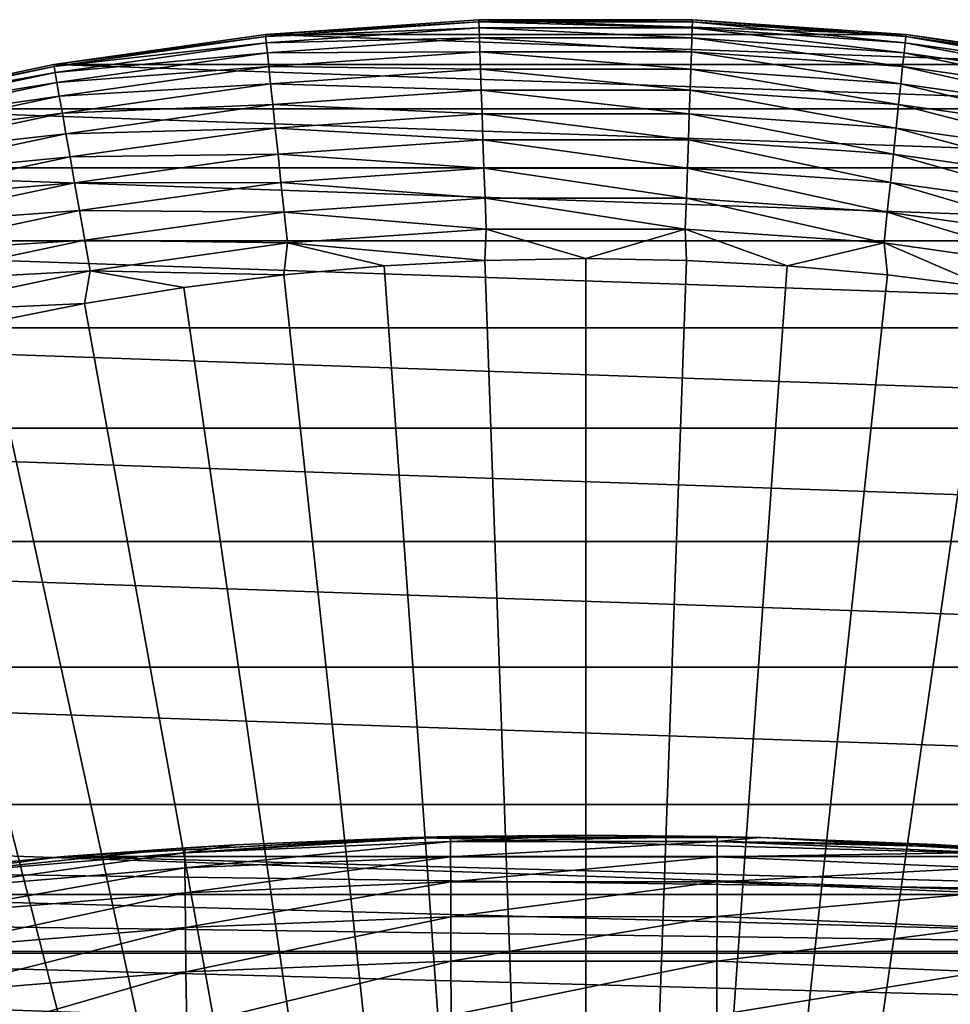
# Model space of a CAD drawing. Header units: metres. Extents: x -24 to 72, y -247 to 22.
# Tile 473 of 573: x -4.16 to 2.68, y 15.25 to 22.49. Entities that reach past the tile are written whole.
import ezdxf

# ---------------------------------------------------------------- set-up
doc = ezdxf.new("R2010")
doc.units = ezdxf.units.M
doc.layers.add('solid_509589_MEDIA_SW0001', color=7, linetype='CONTINUOUS')

msp = doc.modelspace()

# ---------------------------------------------------------------- linework, layer by layer
at = {"layer": 'solid_509589_MEDIA_SW0001'}
for points in [[(-2.351985, 22.376732), (-0.784723, 22.486309), (2.351985, 22.376732)], [(-0.785239, 22.486294, 130.73114), (-0.784723, 22.486309), (-2.351985, 22.376732)], [(-2.35189, 22.376743, 130.73114), (-0.785239, 22.486294, 130.73114), (-2.351985, 22.376732)], [(-0.784713, 22.471243, 130.963501), (-0.785239, 22.486294, 130.73114), (-2.35189, 22.376743, 130.73114)], [(-0.784713, 22.471243, 130.963501), (-2.35189, 22.376743, 130.73114), (-2.350316, 22.361765, 130.963501)], [(-0.784713, 22.471243, 130.963501), (-2.350316, 22.361765, 130.963501), (-0.783143, 22.426285, 131.192184)], [(-2.350316, 22.361765, 130.963501), (-2.345614, 22.317026, 131.192184), (-0.783143, 22.426285, 131.192184)], [(-0.783143, 22.426285, 131.192184), (-2.345614, 22.317026, 131.192184), (-0.780555, 22.352171, 131.413147)], [(-0.785239, 22.486294, 130.73114), (0.785239, 22.486294, 130.73114), (-0.784723, 22.486309)], [(0.784713, 22.471243, 130.963501), (0.785239, 22.486294, 130.73114), (-0.785239, 22.486294, 130.73114)], [(0.784713, 22.471243, 130.963501), (-0.785239, 22.486294, 130.73114), (-0.784713, 22.471243, 130.963501)], [(-0.784723, 22.486309), (0.784723, 22.486309), (2.351985, 22.376732)], [(0.785239, 22.486294, 130.73114), (0.784723, 22.486309), (-0.784723, 22.486309)], [(-0.784713, 22.471243, 130.963501), (-0.783143, 22.426285, 131.192184), (0.783143, 22.426285, 131.192184)], [(0.784713, 22.471243, 130.963501), (-0.784713, 22.471243, 130.963501), (0.783143, 22.426285, 131.192184)], [(-0.783143, 22.426285, 131.192184), (-0.780555, 22.352171, 131.413147), (0.780555, 22.352171, 131.413147)], [(0.783143, 22.426285, 131.192184), (-0.783143, 22.426285, 131.192184), (0.780555, 22.352171, 131.413147)], [(0.783143, 22.426285, 131.192184), (0.780555, 22.352171, 131.413147), (2.337862, 22.243275, 131.413147)], [(0.784713, 22.471243, 130.963501), (0.783143, 22.426285, 131.192184), (2.345614, 22.317026, 131.192184)], [(2.345614, 22.317026, 131.192184), (0.783143, 22.426285, 131.192184), (2.337862, 22.243275, 131.413147)], [(2.350316, 22.361765, 130.963501), (0.785239, 22.486294, 130.73114), (0.784713, 22.471243, 130.963501)], [(2.350316, 22.361765, 130.963501), (0.784713, 22.471243, 130.963501), (2.345614, 22.317026, 131.192184)], [(2.35189, 22.376743, 130.73114), (2.351985, 22.376732), (0.784723, 22.486309)], [(0.785239, 22.486294, 130.73114), (2.35189, 22.376743, 130.73114), (0.784723, 22.486309)], [(2.350316, 22.361765, 130.963501), (2.35189, 22.376743, 130.73114), (0.785239, 22.486294, 130.73114)], [(-3.907168, 22.158163), (-2.351985, 22.376732), (3.907168, 22.158163)], [(-3.907084, 22.158175, 130.73114), (-2.351985, 22.376732), (-3.907168, 22.158163)], [(-3.907084, 22.158175, 130.73114), (-2.35189, 22.376743, 130.73114), (-2.351985, 22.376732)], [(-2.350316, 22.361765, 130.963501), (-2.35189, 22.376743, 130.73114), (-3.907084, 22.158175, 130.73114)], [(-2.350316, 22.361765, 130.963501), (-3.907084, 22.158175, 130.73114), (-3.904469, 22.143343, 130.963501)], [(-2.350316, 22.361765, 130.963501), (-3.904469, 22.143343, 130.963501), (-2.345614, 22.317026, 131.192184)], [(-2.351985, 22.376732), (2.351985, 22.376732), (3.907168, 22.158163)], [(-2.345614, 22.317026, 131.192184), (-2.337862, 22.243275, 131.413147), (-0.780555, 22.352171, 131.413147)], [(-0.780555, 22.352171, 131.413147), (-2.337862, 22.243275, 131.413147), (-0.776992, 22.250147, 131.622665)], [(-0.780555, 22.352171, 131.413147), (-0.776992, 22.250147, 131.622665), (0.776992, 22.250147, 131.622665)], [(0.780555, 22.352171, 131.413147), (-0.780555, 22.352171, 131.413147), (0.776992, 22.250147, 131.622665)], [(0.780555, 22.352171, 131.413147), (0.776992, 22.250147, 131.622665), (2.327191, 22.141747, 131.622665)], [(2.337862, 22.243275, 131.413147), (0.780555, 22.352171, 131.413147), (2.327191, 22.141747, 131.622665)], [(2.350316, 22.361765, 130.963501), (2.345614, 22.317026, 131.192184), (3.896657, 22.099041, 131.192184)], [(3.904469, 22.143343, 130.963501), (2.35189, 22.376743, 130.73114), (2.350316, 22.361765, 130.963501)], [(3.904469, 22.143343, 130.963501), (2.350316, 22.361765, 130.963501), (3.896657, 22.099041, 131.192184)], [(2.35189, 22.376743, 130.73114), (3.907084, 22.158175, 130.73114), (2.351985, 22.376732)], [(3.904469, 22.143343, 130.963501), (3.907084, 22.158175, 130.73114), (2.35189, 22.376743, 130.73114)], [(3.907084, 22.158175, 130.73114), (3.907168, 22.158163), (2.351985, 22.376732)], [(-3.904469, 22.143343, 130.963501), (-3.896657, 22.099041, 131.192184), (-2.345614, 22.317026, 131.192184)], [(-2.345614, 22.317026, 131.192184), (-3.896657, 22.099041, 131.192184), (-2.337862, 22.243275, 131.413147)], [(2.345614, 22.317026, 131.192184), (2.337862, 22.243275, 131.413147), (3.88378, 22.026011, 131.413147)], [(3.896657, 22.099041, 131.192184), (2.345614, 22.317026, 131.192184), (3.88378, 22.026011, 131.413147)], [(-3.896657, 22.099041, 131.192184), (-3.88378, 22.026011, 131.413147), (-2.337862, 22.243275, 131.413147)], [(-2.337862, 22.243275, 131.413147), (-3.88378, 22.026011, 131.413147), (-2.327191, 22.141747, 131.622665)], [(-2.337862, 22.243275, 131.413147), (-2.327191, 22.141747, 131.622665), (-0.776992, 22.250147, 131.622665)], [(-0.776992, 22.250147, 131.622665), (-2.327191, 22.141747, 131.622665), (-0.772515, 22.12192, 131.817245)], [(-0.776992, 22.250147, 131.622665), (-0.772515, 22.12192, 131.817245), (0.772514, 22.12192, 131.817245)], [(0.776992, 22.250147, 131.622665), (-0.776992, 22.250147, 131.622665), (0.772514, 22.12192, 131.817245)], [(0.776992, 22.250147, 131.622665), (0.772514, 22.12192, 131.817245), (2.31378, 22.014145, 131.817245)], [(2.327191, 22.141747, 131.622665), (0.776992, 22.250147, 131.622665), (2.31378, 22.014145, 131.817245)], [(2.337862, 22.243275, 131.413147), (2.327191, 22.141747, 131.622665), (3.866053, 21.925474, 131.622665)], [(3.88378, 22.026011, 131.413147), (2.337862, 22.243275, 131.413147), (3.866053, 21.925474, 131.622665)], [(-5.443243, 21.831654, 130.73114), (-3.907084, 22.158175, 130.73114), (-5.442903, 21.831718)], [(-3.904469, 22.143343, 130.963501), (-3.907084, 22.158175, 130.73114), (-5.443243, 21.831654, 130.73114)], [(-3.904469, 22.143343, 130.963501), (-5.443243, 21.831654, 130.73114), (-5.4396, 21.817041, 130.963501)], [(-3.907084, 22.158175, 130.73114), (-3.907168, 22.158163), (-5.442903, 21.831718)], [(-5.442903, 21.831718), (-3.907168, 22.158163), (5.442903, 21.831718)], [(-3.904469, 22.143343, 130.963501), (-5.4396, 21.817041, 130.963501), (-3.896657, 22.099041, 131.192184)], [(-3.907168, 22.158163), (3.907168, 22.158163), (5.442903, 21.831718)], [(-3.88378, 22.026011, 131.413147), (-3.866053, 21.925474, 131.622665), (-2.327191, 22.141747, 131.622665)], [(-2.327191, 22.141747, 131.622665), (-3.866053, 21.925474, 131.622665), (-2.31378, 22.014145, 131.817245)], [(-2.327191, 22.141747, 131.622665), (-2.31378, 22.014145, 131.817245), (-0.772515, 22.12192, 131.817245)], [(2.327191, 22.141747, 131.622665), (2.31378, 22.014145, 131.817245), (3.843773, 21.799118, 131.817245)], [(3.866053, 21.925474, 131.622665), (2.327191, 22.141747, 131.622665), (3.843773, 21.799118, 131.817245)], [(-5.4396, 21.817041, 130.963501), (-5.428716, 21.773392, 131.192184), (-3.896657, 22.099041, 131.192184)], [(-3.896657, 22.099041, 131.192184), (-5.428716, 21.773392, 131.192184), (-3.88378, 22.026011, 131.413147)], [(-0.772515, 22.12192, 131.817245), (-2.31378, 22.014145, 131.817245), (-0.767197, 21.969643, 131.993607)], [(-0.772515, 22.12192, 131.817245), (-0.767197, 21.969643, 131.993607), (0.767197, 21.969643, 131.993607)], [(0.772514, 22.12192, 131.817245), (-0.772515, 22.12192, 131.817245), (0.767197, 21.969643, 131.993607)], [(0.772514, 22.12192, 131.817245), (0.767197, 21.969643, 131.993607), (2.297853, 21.862608, 131.993607)], [(2.31378, 22.014145, 131.817245), (0.772514, 22.12192, 131.817245), (2.297853, 21.862608, 131.993607)], [(-5.428716, 21.773392, 131.192184), (-5.410776, 21.701437, 131.413147), (-3.88378, 22.026011, 131.413147)], [(-3.88378, 22.026011, 131.413147), (-5.410776, 21.701437, 131.413147), (-3.866053, 21.925474, 131.622665)], [(-3.866053, 21.925474, 131.622665), (-3.843773, 21.799118, 131.817245), (-2.31378, 22.014145, 131.817245)], [(-2.31378, 22.014145, 131.817245), (-3.843773, 21.799118, 131.817245), (-2.297853, 21.862608, 131.993607)], [(-2.31378, 22.014145, 131.817245), (-2.297853, 21.862608, 131.993607), (-0.767197, 21.969643, 131.993607)], [(2.31378, 22.014145, 131.817245), (2.297853, 21.862608, 131.993607), (3.817314, 21.649063, 131.993607)], [(3.843773, 21.799118, 131.817245), (2.31378, 22.014145, 131.817245), (3.817314, 21.649063, 131.993607)], [(-5.410776, 21.701437, 131.413147), (-5.386079, 21.602383, 131.622665), (-3.866053, 21.925474, 131.622665)], [(-3.866053, 21.925474, 131.622665), (-5.386079, 21.602383, 131.622665), (-3.843773, 21.799118, 131.817245)], [(-0.767197, 21.969643, 131.993607), (-2.297853, 21.862608, 131.993607), (-0.761128, 21.795866, 132.148819)], [(-0.767197, 21.969643, 131.993607), (-0.761128, 21.795866, 132.148819), (0.761128, 21.795866, 132.148819)], [(0.767197, 21.969643, 131.993607), (-0.767197, 21.969643, 131.993607), (0.761128, 21.795866, 132.148819)], [(0.767197, 21.969643, 131.993607), (0.761128, 21.795866, 132.148819), (2.279677, 21.689678, 132.148819)], [(2.297853, 21.862608, 131.993607), (0.767197, 21.969643, 131.993607), (2.279677, 21.689678, 132.148819)], [(-3.843773, 21.799118, 131.817245), (-3.817314, 21.649063, 131.993607), (-2.297853, 21.862608, 131.993607)], [(-2.297853, 21.862608, 131.993607), (-3.817314, 21.649063, 131.993607), (-2.279677, 21.689678, 132.148819)], [(-2.297853, 21.862608, 131.993607), (-2.279677, 21.689678, 132.148819), (-0.761128, 21.795866, 132.148819)], [(2.297853, 21.862608, 131.993607), (2.279677, 21.689678, 132.148819), (3.787119, 21.477821, 132.148819)], [(3.817314, 21.649063, 131.993607), (2.297853, 21.862608, 131.993607), (3.787119, 21.477821, 132.148819)], [(-6.95307, 21.398712), (-5.442903, 21.831718), (6.95307, 21.398712)], [(-5.442903, 21.831718), (5.442903, 21.831718), (6.95307, 21.398712)], [(-5.386079, 21.602383, 131.622665), (-5.355039, 21.477888, 131.817245), (-3.843773, 21.799118, 131.817245)], [(-3.843773, 21.799118, 131.817245), (-5.355039, 21.477888, 131.817245), (-3.817314, 21.649063, 131.993607)], [(-0.761128, 21.795866, 132.148819), (-2.279677, 21.689678, 132.148819), (-0.754411, 21.603504, 132.280243)], [(-0.761128, 21.795866, 132.148819), (-0.754411, 21.603504, 132.280243), (0.754411, 21.603504, 132.280243)], [(0.761128, 21.795866, 132.148819), (-0.761128, 21.795866, 132.148819), (0.754411, 21.603504, 132.280243)], [(0.761128, 21.795866, 132.148819), (0.754411, 21.603504, 132.280243), (2.259558, 21.498255, 132.280243)], [(2.279677, 21.689678, 132.148819), (0.761128, 21.795866, 132.148819), (2.259558, 21.498255, 132.280243)], [(-5.355039, 21.477888, 131.817245), (-5.318177, 21.330044, 131.993607), (-3.817314, 21.649063, 131.993607)], [(-3.817314, 21.649063, 131.993607), (-5.318177, 21.330044, 131.993607), (-3.787119, 21.477821, 132.148819)], [(-3.817314, 21.649063, 131.993607), (-3.787119, 21.477821, 132.148819), (-2.279677, 21.689678, 132.148819)], [(-2.279677, 21.689678, 132.148819), (-3.787119, 21.477821, 132.148819), (-2.259558, 21.498255, 132.280243)], [(-2.279677, 21.689678, 132.148819), (-2.259558, 21.498255, 132.280243), (-0.754411, 21.603504, 132.280243)], [(2.279677, 21.689678, 132.148819), (2.259558, 21.498255, 132.280243), (3.753696, 21.288267, 132.280243)], [(3.787119, 21.477821, 132.148819), (2.279677, 21.689678, 132.148819), (3.753696, 21.288267, 132.280243)], [(-0.754411, 21.603504, 132.280243), (-2.259558, 21.498255, 132.280243), (-0.747157, 21.395784, 132.385696)], [(-0.754411, 21.603504, 132.280243), (-0.747157, 21.395784, 132.385696), (0.747157, 21.395784, 132.385696)], [(0.754411, 21.603504, 132.280243), (-0.754411, 21.603504, 132.280243), (0.747157, 21.395784, 132.385696)], [(0.754411, 21.603504, 132.280243), (0.747157, 21.395784, 132.385696), (2.237832, 21.291546, 132.385696)], [(2.259558, 21.498255, 132.280243), (0.754411, 21.603504, 132.280243), (2.237832, 21.291546, 132.385696)], [(-3.787119, 21.477821, 132.148819), (-3.753696, 21.288267, 132.280243), (-2.259558, 21.498255, 132.280243)], [(-2.259558, 21.498255, 132.280243), (-3.753696, 21.288267, 132.280243), (-2.237832, 21.291546, 132.385696)], [(-2.259558, 21.498255, 132.280243), (-2.237832, 21.291546, 132.385696), (-0.747157, 21.395784, 132.385696)], [(2.259558, 21.498255, 132.280243), (2.237832, 21.291546, 132.385696), (3.717604, 21.083578, 132.385696)], [(3.753696, 21.288267, 132.280243), (2.259558, 21.498255, 132.280243), (3.717604, 21.083578, 132.385696)], [(-5.318177, 21.330044, 131.993607), (-5.276111, 21.161327, 132.148819), (-3.787119, 21.477821, 132.148819)], [(-3.787119, 21.477821, 132.148819), (-5.276111, 21.161327, 132.148819), (-3.753696, 21.288267, 132.280243)], [(-8.428408, 20.861729), (-6.95307, 21.398712), (8.428408, 20.861729)], [(-6.95307, 21.398712), (6.95307, 21.398712), (8.428408, 20.861729)], [(-0.747157, 21.395784, 132.385696), (-2.237832, 21.291546, 132.385696), (-0.739489, 21.176186, 132.463425)], [(-0.747157, 21.395784, 132.385696), (-0.739489, 21.176186, 132.463425), (0.739489, 21.176186, 132.463425)], [(0.747157, 21.395784, 132.385696), (-0.747157, 21.395784, 132.385696), (0.739489, 21.176186, 132.463425)], [(0.747157, 21.395784, 132.385696), (0.739489, 21.176186, 132.463425), (2.214864, 21.073019, 132.463425)], [(2.237832, 21.291546, 132.385696), (0.747157, 21.395784, 132.385696), (2.214864, 21.073019, 132.463425)], [(-5.276111, 21.161327, 132.148819), (-5.229547, 20.974566, 132.280243), (-3.753696, 21.288267, 132.280243)], [(-3.753696, 21.288267, 132.280243), (-5.229547, 20.974566, 132.280243), (-3.717604, 21.083578, 132.385696)], [(-3.753696, 21.288267, 132.280243), (-3.717604, 21.083578, 132.385696), (-2.237832, 21.291546, 132.385696)], [(-2.237832, 21.291546, 132.385696), (-3.717604, 21.083578, 132.385696), (-2.214864, 21.073019, 132.463425)], [(-2.237832, 21.291546, 132.385696), (-2.214864, 21.073019, 132.463425), (-0.739489, 21.176186, 132.463425)], [(2.237832, 21.291546, 132.385696), (2.214864, 21.073019, 132.463425), (3.679448, 20.867184, 132.463425)], [(3.717604, 21.083578, 132.385696), (2.237832, 21.291546, 132.385696), (3.679448, 20.867184, 132.463425)], [(-0.739489, 21.176186, 132.463425), (-2.214864, 21.073019, 132.463425), (-0.731534, 20.948393, 132.5121)], [(-0.739489, 21.176186, 132.463425), (-0.731534, 20.948393, 132.5121), (0.731534, 20.948393, 132.5121)], [(0.739489, 21.176186, 132.463425), (-0.739489, 21.176186, 132.463425), (0.731534, 20.948393, 132.5121)], [(0.739489, 21.176186, 132.463425), (0.731534, 20.948393, 132.5121), (2.191038, 20.846334, 132.5121)], [(2.214864, 21.073019, 132.463425), (0.739489, 21.176186, 132.463425), (2.191038, 20.846334, 132.5121)], [(-5.229547, 20.974566, 132.280243), (-5.179264, 20.772892, 132.385696), (-3.717604, 21.083578, 132.385696)], [(-3.717604, 21.083578, 132.385696), (-5.179264, 20.772892, 132.385696), (-3.679448, 20.867184, 132.463425)], [(-3.717604, 21.083578, 132.385696), (-3.679448, 20.867184, 132.463425), (-2.214864, 21.073019, 132.463425)], [(-2.214864, 21.073019, 132.463425), (-3.679448, 20.867184, 132.463425), (-2.191038, 20.846334, 132.5121)], [(-2.214864, 21.073019, 132.463425), (-2.191038, 20.846334, 132.5121), (-0.731534, 20.948393, 132.5121)], [(2.214864, 21.073019, 132.463425), (2.191038, 20.846334, 132.5121), (3.639868, 20.642715, 132.5121)], [(3.679448, 20.867184, 132.463425), (2.214864, 21.073019, 132.463425), (3.639868, 20.642715, 132.5121)], [(-0.731534, 20.948393, 132.5121), (-2.191038, 20.846334, 132.5121), (-0.739953, 20.718204, 132.530869)], [(-0.731534, 20.948393, 132.5121), (-0.739953, 20.718204, 132.530869), (0, 20.731415, 132.530869)], [(0.731534, 20.948393, 132.5121), (-0.731534, 20.948393, 132.5121), (0, 20.731415, 132.530869)], [(0.731534, 20.948393, 132.5121), (0, 20.731415, 132.530869), (0.739953, 20.718204, 132.530869)], [(0.731534, 20.948393, 132.5121), (0.739953, 20.718204, 132.530869), (1.478962, 20.678593, 132.530869)], [(2.191038, 20.846334, 132.5121), (0.731534, 20.948393, 132.5121), (1.478962, 20.678593, 132.530869)], [(-9.863578, 20.222729), (-8.428408, 20.861729), (9.863578, 20.222729)], [(-8.428408, 20.861729), (8.428408, 20.861729), (9.863578, 20.222729)], [(-5.179264, 20.772892, 132.385696), (-5.126106, 20.559687, 132.463425), (-3.679448, 20.867184, 132.463425)], [(-3.679448, 20.867184, 132.463425), (-5.126106, 20.559687, 132.463425), (-3.639868, 20.642715, 132.5121)], [(-3.679448, 20.867184, 132.463425), (-3.639868, 20.642715, 132.5121), (-2.191038, 20.846334, 132.5121)], [(-2.191038, 20.846334, 132.5121), (-3.639868, 20.642715, 132.5121), (-2.216087, 20.612629, 132.530869)], [(-2.191038, 20.846334, 132.5121), (-2.216087, 20.612629, 132.530869), (-1.478962, 20.678593, 132.530869)], [(-2.191038, 20.846334, 132.5121), (-1.478962, 20.678593, 132.530869), (-0.739953, 20.718204, 132.530869)], [(2.191038, 20.846334, 132.5121), (1.478962, 20.678593, 132.530869), (2.216087, 20.612629, 132.530869)], [(2.191038, 20.846334, 132.5121), (2.216087, 20.612629, 132.530869), (2.950388, 20.520399, 132.530869)], [(3.639868, 20.642715, 132.5121), (2.191038, 20.846334, 132.5121), (2.950388, 20.520399, 132.530869)], [(-0.739953, 20.718204, 132.530869), (-1.478962, 20.678593, 132.530869), (0, 0, 132.892746)], [(0, 20.731415, 132.530869), (-0.739953, 20.718204, 132.530869), (0, 0, 132.892746)], [(0.739953, 20.718204, 132.530869), (0, 20.731415, 132.530869), (0, 0, 132.892746)], [(1.478962, 20.678593, 132.530869), (0.739953, 20.718204, 132.530869), (0, 0, 132.892746)], [(-5.126106, 20.559687, 132.463425), (-5.070964, 20.338526, 132.5121), (-3.639868, 20.642715, 132.5121)], [(-3.639868, 20.642715, 132.5121), (-5.070964, 20.338526, 132.5121), (-3.680929, 20.402018, 132.530869)], [(-3.639868, 20.642715, 132.5121), (-3.680929, 20.402018, 132.530869), (-2.950388, 20.520399, 132.530869)], [(-3.639868, 20.642715, 132.5121), (-2.950388, 20.520399, 132.530869), (-2.216087, 20.612629, 132.530869)], [(-2.216087, 20.612629, 132.530869), (-2.950388, 20.520399, 132.530869), (0, 0, 132.892746)], [(-1.478962, 20.678593, 132.530869), (-2.216087, 20.612629, 132.530869), (0, 0, 132.892746)], [(2.216087, 20.612629, 132.530869), (1.478962, 20.678593, 132.530869), (0, 0, 132.892746)], [(2.950388, 20.520399, 132.530869), (2.216087, 20.612629, 132.530869), (0, 0, 132.892746)], [(-2.950388, 20.520399, 132.530869), (-3.680929, 20.402018, 132.530869), (0, 0, 132.892746)], [(3.680929, 20.402018, 132.530869), (2.950388, 20.520399, 132.530869), (0, 0, 132.892746)], [(-5.070964, 20.338526, 132.5121), (-4.406779, 20.257637, 132.530869), (-3.680929, 20.402018, 132.530869)], [(-3.680929, 20.402018, 132.530869), (-4.406779, 20.257637, 132.530869), (0, 0, 132.892746)], [(4.406779, 20.257637, 132.530869), (3.680929, 20.402018, 132.530869), (0, 0, 132.892746)], [(-4.406779, 20.257637, 132.530869), (-5.127014, 20.08744, 132.530869), (0, 0, 132.892746)], [(5.127014, 20.08744, 132.530869), (4.406779, 20.257637, 132.530869), (0, 0, 132.892746)], [(-11.249941, 19.485615), (-9.863578, 20.222729), (11.249941, 19.485615)], [(-9.863578, 20.222729), (9.863578, 20.222729), (11.249941, 19.485615)], [(-5.127014, 20.08744, 132.530869), (-5.840714, 19.891647, 132.530869), (0, 0, 132.892746)], [(5.840714, 19.891647, 132.530869), (5.127014, 20.08744, 132.530869), (0, 0, 132.892746)], [(-5.840714, 19.891647, 132.530869), (-6.546972, 19.670504, 132.530869), (0, 0, 132.892746)], [(6.546972, 19.670504, 132.530869), (5.840714, 19.891647, 132.530869), (0, 0, 132.892746)], [(-6.546972, 19.670504, 132.530869), (-7.244886, 19.424294, 132.530869), (0, 0, 132.892746)], [(7.244887, 19.424294, 132.530869), (6.546972, 19.670504, 132.530869), (0, 0, 132.892746)], [(-12.581787, 18.653372), (-11.249941, 19.485615), (12.581787, 18.653372)], [(-11.249941, 19.485615), (11.249941, 19.485615), (12.581787, 18.653372)], [(-7.244886, 19.424294, 132.530869), (-7.933569, 19.15333, 132.530869), (0, 0, 132.892746)], [(7.933569, 19.15333, 132.530869), (7.244887, 19.424294, 132.530869), (0, 0, 132.892746)], [(-7.933569, 19.15333, 132.530869), (-8.612141, 18.857958, 132.530869), (0, 0, 132.892746)], [(8.612141, 18.857958, 132.530869), (7.933569, 19.15333, 132.530869), (0, 0, 132.892746)], [(-8.612141, 18.857958, 132.530869), (-9.279737, 18.538555, 132.530869), (0, 0, 132.892746)], [(9.279737, 18.538555, 132.530869), (8.612141, 18.857958, 132.530869), (0, 0, 132.892746)], [(-13.852796, 17.72991), (-12.581787, 18.653372), (13.852796, 17.72991)], [(-12.581787, 18.653372), (12.581787, 18.653372), (13.852796, 17.72991)], [(-9.279737, 18.538555, 132.530869), (-9.93551, 18.195526, 132.530869), (0, 0, 132.892746)], [(9.93551, 18.195526, 132.530869), (9.279737, 18.538555, 132.530869), (0, 0, 132.892746)], [(-9.93551, 18.195526, 132.530869), (-10.578619, 17.829311, 132.530869), (0, 0, 132.892746)], [(10.578619, 17.829311, 132.530869), (9.93551, 18.195526, 132.530869), (0, 0, 132.892746)], [(-10.578619, 17.829311, 132.530869), (-11.208249, 17.440376, 132.530869), (0, 0, 132.892746)], [(11.208249, 17.440376, 132.530869), (10.578619, 17.829311, 132.530869), (0, 0, 132.892746)], [(-15.055137, 16.721035), (-13.852796, 17.72991), (15.055137, 16.721035)], [(-13.852796, 17.72991), (13.852796, 17.72991), (15.055137, 16.721035)], [(-11.208249, 17.440376, 132.530869), (-11.823595, 17.029215, 132.530869), (0, 0, 132.892746)], [(11.823595, 17.029215, 132.530869), (11.208249, 17.440376, 132.530869), (0, 0, 132.892746)], [(-11.823595, 17.029215, 132.530869), (-12.423874, 16.596352, 132.530869), (0, 0, 132.892746)], [(12.423874, 16.596352, 132.530869), (11.823595, 17.029215, 132.530869), (0, 0, 132.892746)], [(-16.185291, 15.629663), (-15.055137, 16.721035), (16.185291, 15.629663)], [(-15.055137, 16.721035), (15.055137, 16.721035), (16.185291, 15.629663)], [(-12.423874, 16.596352, 132.530869), (-13.00832, 16.14234, 132.530869), (0, 0, 132.892746)], [(13.00832, 16.14234, 132.530869), (12.423874, 16.596352, 132.530869), (0, 0, 132.892746)], [(-1.273009, 16.479042, 133.193756), (-0.00298, 16.496574, 244.809753), (0.9663, 16.48682, 244.809753)], [(-1.273009, 16.479042, 133.193756), (-0.991685, 16.485889, 244.809753), (-0.00298, 16.496574, 244.809753)], [(-0.992225, 16.448887, 246.94368), (0.9663, 16.48682, 244.809753), (-0.00298, 16.496574, 244.809753)], [(-0.992225, 16.448887, 246.94368), (-0.00298, 16.496574, 244.809753), (-0.991685, 16.485889, 244.809753)], [(-1.273009, 16.479042, 133.193756), (-3.832788, 16.339211, 133.193756), (-1.287484, 16.478645, 244.809753)], [(3.837419, 16.339993, 133.193756), (-3.832788, 16.339211, 133.193756), (-1.273009, 16.479042, 133.193756)], [(-3.832788, 16.339211, 133.193756), (-2.571656, 16.425575, 244.809753), (-1.287484, 16.478645, 244.809753)], [(-3.832788, 16.339211, 133.193756), (-2.942621, 16.403698, 244.809753), (-2.571656, 16.425575, 244.809753)], [(-2.944699, 16.367359, 246.956177), (-0.991685, 16.485889, 244.809753), (-1.287484, 16.478645, 244.809753)], [(-2.944699, 16.367359, 246.956177), (-0.992225, 16.448887, 246.94368), (-0.991685, 16.485889, 244.809753)], [(-2.944699, 16.367359, 246.956177), (-1.287484, 16.478645, 244.809753), (-2.571656, 16.425575, 244.809753)], [(-2.944699, 16.367359, 246.956177), (-2.944431, 16.256445, 249.092178), (-0.992225, 16.448887, 246.94368)], [(-2.944699, 16.367359, 246.956177), (-2.571656, 16.425575, 244.809753), (-2.942621, 16.403698, 244.809753)], [(-2.944431, 16.256445, 249.092178), (-0.992177, 16.337763, 249.068314), (-0.992225, 16.448887, 246.94368)], [(-1.273009, 16.479042, 133.193756), (-1.287484, 16.478645, 244.809753), (-0.991685, 16.485889, 244.809753)], [(-1.273009, 16.479042, 133.193756), (0.9663, 16.48682, 244.809753), (1.281519, 16.479326, 244.809753)], [(1.285284, 16.479225, 133.193756), (-1.273009, 16.479042, 133.193756), (1.281519, 16.479326, 244.809753)], [(3.837419, 16.339993, 133.193756), (-1.273009, 16.479042, 133.193756), (1.285284, 16.479225, 133.193756)], [(0.966797, 16.449394, 246.931641), (0.9663, 16.48682, 244.809753), (-0.992225, 16.448887, 246.94368)], [(0.966797, 16.449394, 246.931641), (-0.992225, 16.448887, 246.94368), (-0.992177, 16.337763, 249.068314)], [(0.966751, 16.338211, 249.045319), (0.966797, 16.449394, 246.931641), (-0.992177, 16.337763, 249.068314)], [(0.966797, 16.449394, 246.931641), (1.281519, 16.479326, 244.809753), (0.9663, 16.48682, 244.809753)], [(2.919438, 16.368877, 246.921494), (0.966797, 16.449394, 246.931641), (0.966751, 16.338211, 249.045319)], [(0.966797, 16.449394, 246.931641), (2.565633, 16.426838, 244.809753), (1.281519, 16.479326, 244.809753)], [(0.966797, 16.449394, 246.931641), (2.917441, 16.406292, 244.809753), (2.565633, 16.426838, 244.809753)], [(2.919438, 16.368877, 246.921494), (2.917441, 16.406292, 244.809753), (0.966797, 16.449394, 246.931641)], [(1.285284, 16.479225, 133.193756), (1.281519, 16.479326, 244.809753), (2.565633, 16.426838, 244.809753)], [(1.285284, 16.479225, 133.193756), (2.565633, 16.426838, 244.809753), (2.917441, 16.406292, 244.809753)], [(3.837419, 16.339993, 133.193756), (1.285284, 16.479225, 133.193756), (2.917441, 16.406292, 244.809753)], [(-4.87798, 16.206175, 246.967697), (-2.942621, 16.403698, 244.809753), (-3.854766, 16.337402, 244.809753)], [(-4.87798, 16.206175, 246.967697), (-2.944699, 16.367359, 246.956177), (-2.942621, 16.403698, 244.809753)], [(-4.87798, 16.206175, 246.967697), (-4.877162, 16.095694, 249.114151), (-2.944699, 16.367359, 246.956177)], [(-4.877162, 16.095694, 249.114151), (-2.944431, 16.256445, 249.092178), (-2.944699, 16.367359, 246.956177)], [(-3.832788, 16.339211, 133.193756), (-3.854766, 16.337402, 244.809753), (-2.942621, 16.403698, 244.809753)], [(2.919175, 16.257801, 249.02594), (2.919438, 16.368877, 246.921494), (0.966751, 16.338211, 249.045319)], [(-3.832788, 16.339211, 133.193756), (-5.110628, 16.216919, 133.193756), (-3.854766, 16.337402, 244.809753)], [(6.381278, 16.061438, 133.193756), (-5.110628, 16.216919, 133.193756), (-3.832788, 16.339211, 133.193756)], [(-5.110628, 16.216919, 133.193756), (-4.875631, 16.242056, 244.809753), (-3.854766, 16.337402, 244.809753)], [(-4.87798, 16.206175, 246.967697), (-3.854766, 16.337402, 244.809753), (-4.875631, 16.242056, 244.809753)], [(6.381278, 16.061438, 133.193756), (-3.832788, 16.339211, 133.193756), (3.837419, 16.339993, 133.193756)], [(-2.944431, 16.256445, 249.092178), (-2.942794, 16.072865, 251.215958), (-0.992177, 16.337763, 249.068314)], [(-2.942794, 16.072865, 251.215958), (-0.99165, 16.153757, 251.181808), (-0.992177, 16.337763, 249.068314)], [(0.966751, 16.338211, 249.045319), (-0.992177, 16.337763, 249.068314), (-0.99165, 16.153757, 251.181808)], [(0.966237, 16.15411, 251.148911), (0.966751, 16.338211, 249.045319), (-0.99165, 16.153757, 251.181808)], [(2.919175, 16.257801, 249.02594), (0.966751, 16.338211, 249.045319), (0.966237, 16.15411, 251.148911)], [(6.381278, 16.061438, 133.193756), (-6.38464, 16.059942, 133.193756), (-5.110628, 16.216919, 133.193756)], [(-4.877162, 16.095694, 249.114151), (-4.874249, 15.912919, 251.247375), (-2.944431, 16.256445, 249.092178)], [(-4.874249, 15.912919, 251.247375), (-2.942794, 16.072865, 251.215958), (-2.944431, 16.256445, 249.092178)], [(2.917554, 16.073956, 251.12117), (2.919175, 16.257801, 249.02594), (0.966237, 16.15411, 251.148911)], [(-13.00832, 16.14234, 132.530869), (-13.576189, 15.667758, 132.530869), (0, 0, 132.892746)], [(-2.942794, 16.072865, 251.215958), (-2.93986, 15.817575, 253.325684), (-0.99165, 16.153757, 251.181808)], [(-2.93986, 15.817575, 253.325684), (-0.990668, 15.897837, 253.282333), (-0.99165, 16.153757, 251.181808)], [(0.966237, 16.15411, 251.148911), (-0.99165, 16.153757, 251.181808), (-0.990668, 15.897837, 253.282333)], [(0.965281, 15.89806, 253.240509), (0.966237, 16.15411, 251.148911), (-0.990668, 15.897837, 253.282333)], [(13.576189, 15.667758, 132.530869), (13.00832, 16.14234, 132.530869), (0, 0, 132.892746)], [(2.917554, 16.073956, 251.12117), (0.966237, 16.15411, 251.148911), (0.965281, 15.89806, 253.240509)], [(8.909823, 15.644173, 133.193756), (-7.653299, 15.868435, 133.193756), (-6.38464, 16.059942, 133.193756)], [(8.909823, 15.644173, 133.193756), (-6.38464, 16.059942, 133.193756), (6.381278, 16.061438, 133.193756)], [(-4.874249, 15.912919, 251.247375), (-4.86935, 15.658789, 253.36557), (-2.942794, 16.072865, 251.215958)], [(-4.86935, 15.658789, 253.36557), (-2.93986, 15.817575, 253.325684), (-2.942794, 16.072865, 251.215958)], [(2.914645, 15.818309, 253.205246), (2.917554, 16.073956, 251.12117), (0.965281, 15.89806, 253.240509)], [(8.909823, 15.644173, 133.193756), (-8.915095, 15.642687, 133.193756), (-7.653299, 15.868435, 133.193756)], [(-2.93986, 15.817575, 253.325684), (-2.935698, 15.491528, 255.419586), (-0.990668, 15.897837, 253.282333)], [(-2.935698, 15.491528, 255.419586), (-0.989256, 15.570966, 255.368011), (-0.990668, 15.897837, 253.282333)], [(0.965281, 15.89806, 253.240509), (-0.990668, 15.897837, 253.282333), (-0.989256, 15.570966, 255.368011)], [(0.963905, 15.571027, 255.318253), (0.965281, 15.89806, 253.240509), (-0.989256, 15.570966, 255.368011)], [(2.914645, 15.818309, 253.205246), (0.965281, 15.89806, 253.240509), (0.963905, 15.571027, 255.318253)], [(-4.86935, 15.658789, 253.36557), (-4.862573, 15.334238, 255.466995), (-2.93986, 15.817575, 253.325684)], [(-4.862573, 15.334238, 255.466995), (-2.935698, 15.491528, 255.419586), (-2.93986, 15.817575, 253.325684)], [(2.910518, 15.491818, 255.276276), (2.914645, 15.818309, 253.205246), (0.963905, 15.571027, 255.318253)], [(-17.236036, 14.462679), (-16.185291, 15.629663), (17.236036, 14.462679)], [(-16.185291, 15.629663), (16.185291, 15.629663), (17.236036, 14.462679)], [(-13.576189, 15.667758, 132.530869), (-14.126758, 15.173208, 132.530869), (0, 0, 132.892746)], [(11.413088, 15.089697, 133.193756), (-11.415295, 15.089074, 133.193756), (-8.915095, 15.642687, 133.193756)], [(11.413088, 15.089697, 133.193756), (-8.915095, 15.642687, 133.193756), (8.909823, 15.644173, 133.193756)], [(14.126758, 15.173208, 132.530869), (13.576189, 15.667758, 132.530869), (0, 0, 132.892746)], [(-2.935698, 15.491528, 255.419586), (-2.930379, 15.095672, 257.49585), (-0.989256, 15.570966, 255.368011)], [(-2.930379, 15.095672, 257.49585), (-0.987439, 15.174103, 257.437042), (-0.989256, 15.570966, 255.368011)], [(0.963905, 15.571027, 255.318253), (-0.989256, 15.570966, 255.368011), (-0.987439, 15.174103, 257.437042)], [(0.962134, 15.173974, 257.38028), (0.963905, 15.571027, 255.318253), (-0.987439, 15.174103, 257.437042)], [(2.910518, 15.491818, 255.276276), (0.963905, 15.571027, 255.318253), (0.962134, 15.173974, 257.38028)], [(-4.862573, 15.334238, 255.466995), (-4.854025, 14.940198, 257.549896), (-2.935698, 15.491528, 255.419586)], [(-4.854025, 14.940198, 257.549896), (-2.930379, 15.095672, 257.49585), (-2.935698, 15.491528, 255.419586)], [(2.905243, 15.095441, 257.332397), (2.910518, 15.491818, 255.276276), (0.962134, 15.173974, 257.38028)]]:
    msp.add_3dface(points, dxfattribs=at)

doc.saveas('drawing.dxf')
